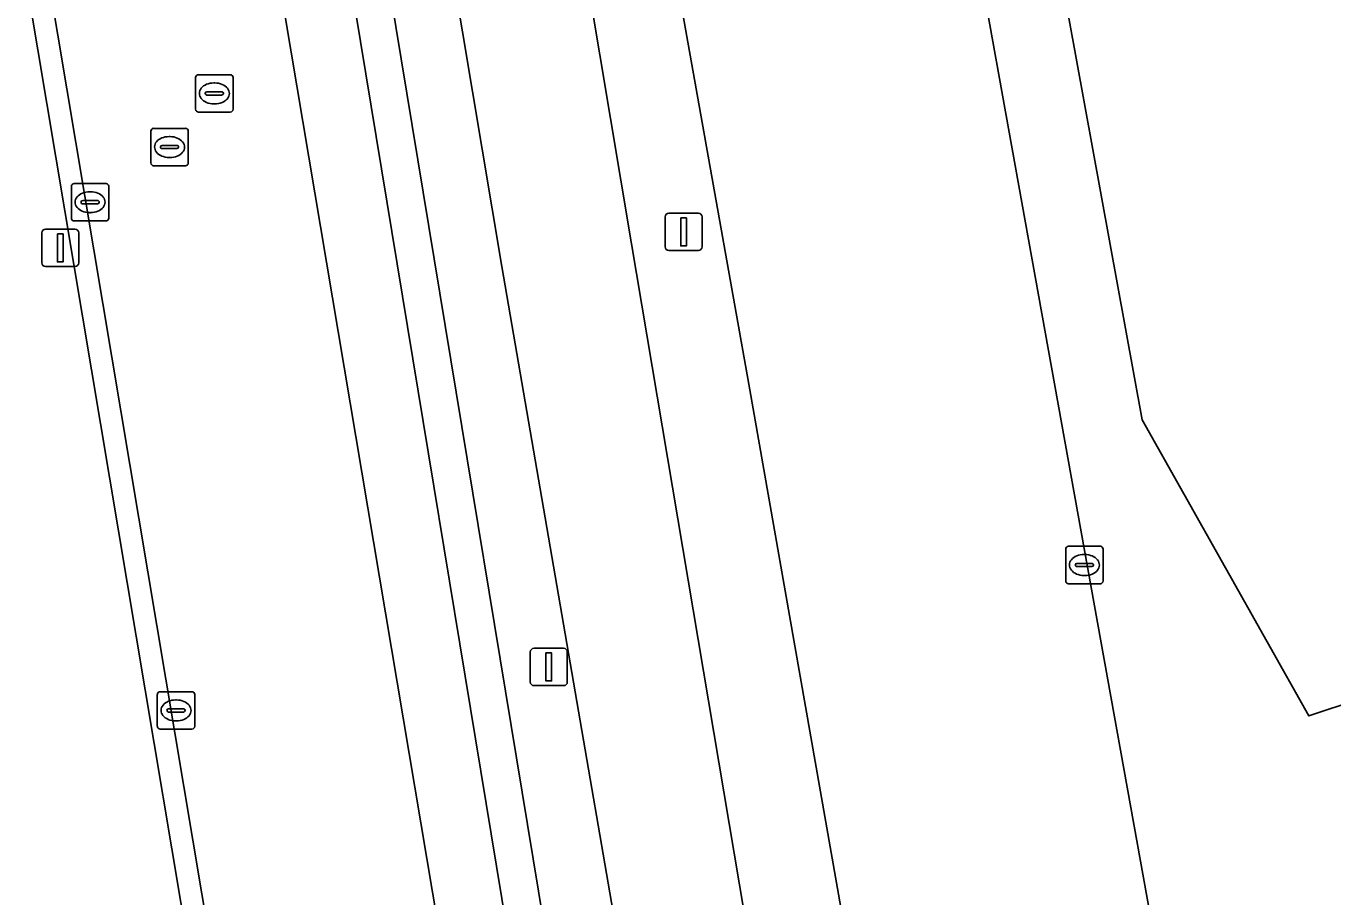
# Model space of a CAD drawing. Extents: x 154324 to 155744, y 382937 to 384188.
# Drawn here: x 155039.39 to 155074.35, y 383544.85 to 383568.15 of the extents above; entities that cross this region are included whole.
import ezdxf

# ---------------------------------------------------------------- set-up
doc = ezdxf.new("R2010")
doc.units = 0
for name, color, linetype in [('IMGEO_Berm_groen', 7, 'Continuous'), ('IMGEO_Erf', 7, 'Continuous'), ('IMGEO_Fietspad_gesloten', 7, 'Continuous'), ('IMGEO_Greppel_droge_sloot', 7, 'Continuous'), ('IMGEO_Groenvoorziening', 7, 'Continuous'), ('IMGEO_Kolk', 7, 'Continuous'), ('IMGEO_Lichtmast', 7, 'Continuous'), ('IMGEO_Loofbos', 7, 'Continuous'), ('IMGEO_Rijbaan_lokaal_gesloten', 7, 'Continuous'), ('IMGEO_Rijbaan_lokaal_open', 7, 'Continuous'), ('IMGEO_Rijbaan_regionaal_gesloten', 7, 'Continuous'), ('IMGEO_Rioolput', 7, 'Continuous')]:
    doc.layers.add(name, color=color, linetype=linetype)

msp = doc.modelspace()

# ---------------------------------------------------------------- linework, layer by layer
at = {"layer": 'IMGEO_Berm_groen'}
for points in [[(155022.201, 383761.283), (155023.65, 383752.887), (155024.582, 383747.491), (155030.556, 383711.937), (155035.787, 383680.446), (155055.586, 383562.322), (155064.93, 383506.848), (155067.803, 383490.288), (155069.375, 383489.212)], [(155021.296, 383718.742), (155022.669, 383708.88), (155025.49, 383692.18), (155052.477, 383531.831), (155059.928, 383487.45), (155064.796, 383488.095), (155057.1, 383532.805), (155052.123, 383561.719), (155030.596, 383690.066)], [(155070.126, 383488.988), (155070.128, 383488.988), (155070.593, 383489.047), (155063.68, 383530.41), (155058.726, 383558.566), (155047.66, 383620.638)], [(155060.78, 383492.297), (155040.514, 383615.174)], [(155041.5, 383615.337), (155061.766, 383492.46)]]:
    msp.add_lwpolyline(points, dxfattribs=at)
at = {"layer": 'IMGEO_Erf'}
msp.add_lwpolyline([(155058.846, 383453.397), (155045.918, 383530.449), (155024.164, 383660.104)], dxfattribs=at)
at = {"layer": 'IMGEO_Fietspad_gesloten'}
for points in [[(155035.787, 383680.446), (155030.556, 383711.937), (155024.582, 383747.491), (155023.65, 383752.887), (155020.155, 383752.117), (155027.003, 383711.594), (155027.513, 383708.543), (155029.197, 383698.769), (155030.596, 383690.066), (155052.123, 383561.719), (155057.1, 383532.805), (155064.796, 383488.095), (155070.126, 383488.988)], [(155069.375, 383489.212), (155067.803, 383490.288), (155064.93, 383506.848), (155055.586, 383562.322), (155035.787, 383680.446)]]:
    msp.add_lwpolyline(points, dxfattribs=at)
at = {"layer": 'IMGEO_Greppel_droge_sloot'}
for points in [[(155040.514, 383615.174), (155060.78, 383492.297)], [(155061.766, 383492.46), (155041.5, 383615.337)]]:
    msp.add_lwpolyline(points, dxfattribs=at)
at = {"layer": 'IMGEO_Groenvoorziening'}
for points in [[(155030.993, 383757.82), (155045.927, 383675.069), (155050.278, 383650.736), (155055.096, 383623.794), (155056.54, 383616.113), (155069.465, 383544.367)], [(155127.696, 383641.387), (155155.837, 383565.533), (155150.12, 383546.849), (155147.672, 383535.525), (155141.293, 383537.615), (155133.684, 383529.375), (155124.807, 383520.48), (155115.997, 383521.813), (155107.115, 383520.76), (155104.634, 383525.749), (155106.245, 383533.735), (155095.073, 383538.97), (155091.938, 383544.397), (155085.842, 383544.943), (155077.749, 383551.031), (155073.706, 383549.691), (155069.247, 383557.613), (155064.414, 383584.109), (155059.736, 383616.398), (155060.565, 383620.426)]]:
    msp.add_lwpolyline(points, dxfattribs=at)
at = {"layer": 'IMGEO_Kolk'}
for p, q in [((155040.602, 383563.01), (155040.602, 383563.862)), ((155040.677, 383563.936), (155041.529, 383563.936)), ((155041.09, 383563.716), (155041.115, 383563.716)), ((155041.603, 383563.862), (155041.603, 383563.01)), ((155040.861, 383563.43), (155040.861, 383563.442)), ((155041.299, 383563.393), (155040.901, 383563.393)), ((155040.904, 383563.479), (155041.302, 383563.479)), ((155041.345, 383563.442), (155041.345, 383563.43)), ((155041.529, 383562.936), (155040.677, 383562.936)), ((155041.113, 383563.156), (155041.088, 383563.156)), ((155067.28, 383554.229), (155068.132, 383554.229)), ((155067.205, 383553.303), (155067.205, 383554.155)), ((155067.693, 383554.009), (155067.718, 383554.009)), ((155068.206, 383554.155), (155068.206, 383553.303)), ((155067.464, 383553.723), (155067.464, 383553.735)), ((155067.902, 383553.686), (155067.504, 383553.686)), ((155067.507, 383553.772), (155067.905, 383553.772)), ((155067.948, 383553.735), (155067.948, 383553.723)), ((155068.132, 383553.229), (155067.28, 383553.229)), ((155067.716, 383553.449), (155067.691, 383553.449)), ((155042.976, 383550.339), (155043.828, 383550.339)), ((155042.901, 383549.413), (155042.901, 383550.265)), ((155043.389, 383550.119), (155043.414, 383550.119)), ((155043.902, 383550.265), (155043.902, 383549.413)), ((155043.16, 383549.833), (155043.16, 383549.845)), ((155043.598, 383549.796), (155043.2, 383549.796)), ((155043.203, 383549.882), (155043.601, 383549.882)), ((155043.644, 383549.845), (155043.644, 383549.833)), ((155043.828, 383549.339), (155042.976, 383549.339)), ((155043.412, 383549.559), (155043.387, 383549.559))]:
    msp.add_line(p, q, dxfattribs=at)
for points in [[(155040.602, 383563.01), (155040.602, 383563.862)], [(155040.677, 383563.936), (155041.529, 383563.936)], [(155041.603, 383563.862), (155041.603, 383563.01)], [(155041.529, 383562.936), (155040.677, 383562.936)], [(155067.28, 383554.229), (155068.132, 383554.229)], [(155067.205, 383553.303), (155067.205, 383554.155)], [(155068.206, 383554.155), (155068.206, 383553.303)], [(155068.132, 383553.229), (155067.28, 383553.229)], [(155042.976, 383550.339), (155043.828, 383550.339)], [(155042.901, 383549.413), (155042.901, 383550.265)], [(155043.902, 383550.265), (155043.902, 383549.413)], [(155043.828, 383549.339), (155042.976, 383549.339)]]:
    msp.add_lwpolyline(points, dxfattribs=at)
for centre, radius, start, end in [((155040.679, 383563.86), 0.0765, 91.552, 178.448), ((155040.679, 383563.86), 0.0765, 91.552, 178.448), ((155041.527, 383563.86), 0.0765, 1.552, 88.448), ((155041.527, 383563.86), 0.0765, 1.552, 88.448), ((155040.901, 383563.439), 0.0403, 85.8775, 175.7526), ((155040.898, 383563.429), 0.0366, 178.938, 274.7102), ((155041.302, 383563.436), 0.043, 264.8664, 352.4533), ((155041.306, 383563.441), 0.0386, 1.7309, 96.639), ((155040.679, 383563.012), 0.0765, 181.552, 268.448), ((155040.679, 383563.012), 0.0765, 181.552, 268.448), ((155041.527, 383563.012), 0.0765, 271.552, 358.448), ((155041.527, 383563.012), 0.0765, 271.552, 358.448), ((155067.282, 383554.153), 0.0765, 91.552, 178.448), ((155067.282, 383554.153), 0.0765, 91.552, 178.448), ((155068.13, 383554.153), 0.0765, 1.552, 88.448), ((155068.13, 383554.153), 0.0765, 1.552, 88.448), ((155067.504, 383553.732), 0.0403, 85.8775, 175.7526), ((155067.501, 383553.722), 0.0366, 178.938, 274.7102), ((155067.905, 383553.729), 0.043, 264.8664, 352.4533), ((155067.909, 383553.734), 0.0386, 1.7309, 96.639), ((155067.282, 383553.305), 0.0765, 181.552, 268.448), ((155067.282, 383553.305), 0.0765, 181.552, 268.448), ((155068.13, 383553.305), 0.0765, 271.552, 358.448), ((155068.13, 383553.305), 0.0765, 271.552, 358.448), ((155042.978, 383550.263), 0.0765, 91.552, 178.448), ((155042.978, 383550.263), 0.0765, 91.552, 178.448), ((155043.826, 383550.263), 0.0765, 1.552, 88.448), ((155043.826, 383550.263), 0.0765, 1.552, 88.448), ((155043.2, 383549.842), 0.0403, 85.8775, 175.7526), ((155043.197, 383549.832), 0.0366, 178.938, 274.7102), ((155043.601, 383549.839), 0.043, 264.8664, 352.4533), ((155043.605, 383549.844), 0.0386, 1.7309, 96.639), ((155042.978, 383549.415), 0.0765, 181.552, 268.448), ((155042.978, 383549.415), 0.0765, 181.552, 268.448), ((155043.826, 383549.415), 0.0765, 271.552, 358.448), ((155043.826, 383549.415), 0.0765, 271.552, 358.448)]:
    msp.add_arc(centre, radius, start, end, dxfattribs=at)
for centre, major_axis, ratio, start_param, end_param in [((155041.089, 383563.436), (-0.387, 0.002), 0.722429, 4.712389, 7.853982), ((155041.114, 383563.436), (-0.39, 0.002), 0.717154, 1.570796, 4.712389), ((155067.692, 383553.729), (-0.387, 0.002), 0.722429, 4.712389, 7.853982), ((155067.717, 383553.729), (-0.39, 0.002), 0.717154, 1.570796, 4.712389), ((155043.388, 383549.839), (-0.387, 0.002), 0.722429, 4.712389, 7.853982), ((155043.413, 383549.839), (-0.39, 0.002), 0.717154, 1.570796, 4.712389)]:
    msp.add_ellipse(centre, major_axis=major_axis, ratio=ratio, start_param=start_param, end_param=end_param, dxfattribs=at)
at = {"layer": 'IMGEO_Lichtmast'}
for p, q in [((155056.486, 383562.242), (155056.486, 383563.042)), ((155056.486, 383563.042), (155056.486, 383562.242)), ((155056.586, 383563.142), (155057.376, 383563.142)), ((155057.376, 383563.142), (155056.586, 383563.142)), ((155057.476, 383563.042), (155057.476, 383562.242)), ((155057.476, 383562.242), (155057.476, 383563.042)), ((155039.808, 383561.814), (155039.808, 383562.614)), ((155039.808, 383562.614), (155039.808, 383561.814)), ((155039.908, 383562.714), (155040.698, 383562.714)), ((155040.698, 383562.714), (155039.908, 383562.714)), ((155040.798, 383562.614), (155040.798, 383561.814)), ((155040.798, 383561.814), (155040.798, 383562.614)), ((155057.376, 383562.142), (155056.586, 383562.142)), ((155056.586, 383562.142), (155057.376, 383562.142)), ((155040.698, 383561.714), (155039.908, 383561.714)), ((155039.908, 383561.714), (155040.698, 383561.714)), ((155052.88, 383550.601), (155052.88, 383551.401)), ((155052.88, 383551.401), (155052.88, 383550.601)), ((155052.98, 383551.501), (155053.77, 383551.501)), ((155053.77, 383551.501), (155052.98, 383551.501)), ((155053.87, 383551.401), (155053.87, 383550.601)), ((155053.87, 383550.601), (155053.87, 383551.401)), ((155053.77, 383550.501), (155052.98, 383550.501)), ((155052.98, 383550.501), (155053.77, 383550.501))]:
    msp.add_line(p, q, dxfattribs=at)
for points in [[(155056.906, 383563.017), (155057.056, 383563.017), (155057.056, 383562.267), (155056.906, 383562.267), (155056.906, 383563.017)], [(155040.228, 383562.589), (155040.378, 383562.589), (155040.378, 383561.839), (155040.228, 383561.839), (155040.228, 383562.589)], [(155053.3, 383551.376), (155053.45, 383551.376), (155053.45, 383550.626), (155053.3, 383550.626), (155053.3, 383551.376)]]:
    msp.add_lwpolyline(points, dxfattribs=at)
for centre, start, end in [((155056.586, 383563.042), 90, 180), ((155056.586, 383563.042), 90, 180), ((155057.376, 383563.042), 0, 90), ((155057.376, 383563.042), 360, 90), ((155039.908, 383562.614), 90, 180), ((155039.908, 383562.614), 90, 180), ((155040.698, 383562.614), 0, 90), ((155040.698, 383562.614), 360, 90), ((155056.586, 383562.242), 180, 270), ((155056.586, 383562.242), 180, 270), ((155057.376, 383562.242), 270, 0), ((155057.376, 383562.242), 270, 0), ((155039.908, 383561.814), 180, 270), ((155039.908, 383561.814), 180, 270), ((155040.698, 383561.814), 270, 0), ((155040.698, 383561.814), 270, 0), ((155052.98, 383551.401), 90, 180), ((155052.98, 383551.401), 90, 180), ((155053.77, 383551.401), 0, 90), ((155053.77, 383551.401), 360, 90), ((155052.98, 383550.601), 180, 270), ((155052.98, 383550.601), 180, 270), ((155053.77, 383550.601), 270, 0), ((155053.77, 383550.601), 270, 0)]:
    msp.add_arc(centre, 0.1, start, end, dxfattribs=at)
at = {"layer": 'IMGEO_Loofbos'}
msp.add_lwpolyline([(155060.565, 383620.426), (155059.736, 383616.398), (155064.414, 383584.109), (155069.247, 383557.613), (155073.706, 383549.691), (155077.749, 383551.031), (155085.842, 383544.943), (155091.938, 383544.397), (155095.073, 383538.97), (155106.245, 383533.735), (155104.634, 383525.749), (155107.115, 383520.76), (155115.997, 383521.813)], dxfattribs=at)
at = {"layer": 'IMGEO_Rijbaan_lokaal_gesloten'}
for points in [[(155019.641, 383727.625), (155016.525, 383745.686), (155014.572, 383756.911), (155008.692, 383756.004), (155012.973, 383730.527), (155013.247, 383728.802), (155016.871, 383707.197), (155046.503, 383530.572), (155059.439, 383453.463)], [(155052.477, 383531.831), (155025.49, 383692.18), (155022.669, 383708.88), (155021.296, 383718.742)]]:
    msp.add_lwpolyline(points, dxfattribs=at)
at = {"layer": 'IMGEO_Rijbaan_lokaal_open'}
msp.add_lwpolyline([(155059.439, 383453.463), (155046.503, 383530.572), (155016.871, 383707.197), (155016.277, 383707.107), (155024.164, 383660.104), (155045.918, 383530.449), (155058.846, 383453.397), (155060.487, 383443.041), (155061.613, 383435.27), (155063.03, 383424.403), (155063.139, 383423.564), (155064.659, 383408.986), (155065.341, 383401.33), (155065.709, 383396.485), (155066.213, 383389.857), (155069.432, 383341.538), (155069.458, 383341.15), (155069.938, 383333.947), (155070.4, 383319.494), (155070.638, 383289.04), (155071.247, 383289.042), (155071.154, 383307.067)], dxfattribs=at)
at = {"layer": 'IMGEO_Rijbaan_regionaal_gesloten'}
for points in [[(155030.623, 383760.14), (155023.592, 383759.163), (155025.319, 383747.582), (155031.523, 383712.699), (155040.998, 383657.511), (155047.66, 383620.638), (155058.726, 383558.566), (155063.68, 383530.41), (155070.593, 383489.047), (155075.664, 383486.308), (155075.078, 383489.814), (155070.183, 383519.006), (155071.303, 383519.14), (155070.99, 383520.813), (155070.622, 383522.809)], [(155070.651, 383523.353), (155069.465, 383544.367), (155056.54, 383616.113), (155055.096, 383623.794)]]:
    msp.add_lwpolyline(points, dxfattribs=at)
at = {"layer": 'IMGEO_Rioolput'}
for p, q in [((155043.926, 383565.921), (155043.926, 383566.773)), ((155044.001, 383566.847), (155044.853, 383566.847)), ((155044.927, 383566.773), (155044.927, 383565.921)), ((155044.414, 383566.627), (155044.439, 383566.627)), ((155044.185, 383566.341), (155044.185, 383566.353)), ((155044.623, 383566.304), (155044.225, 383566.304)), ((155044.228, 383566.39), (155044.626, 383566.39)), ((155044.437, 383566.067), (155044.412, 383566.067)), ((155044.669, 383566.353), (155044.669, 383566.341)), ((155044.853, 383565.847), (155044.001, 383565.847)), ((155042.802, 383565.412), (155043.654, 383565.412)), ((155042.727, 383564.486), (155042.727, 383565.338)), ((155043.215, 383565.192), (155043.24, 383565.192)), ((155043.728, 383565.338), (155043.728, 383564.486)), ((155042.986, 383564.906), (155042.986, 383564.918)), ((155043.424, 383564.869), (155043.026, 383564.869)), ((155043.029, 383564.955), (155043.427, 383564.955)), ((155043.47, 383564.918), (155043.47, 383564.906)), ((155043.654, 383564.412), (155042.802, 383564.412)), ((155043.238, 383564.632), (155043.213, 383564.632))]:
    msp.add_line(p, q, dxfattribs=at)
for points in [[(155043.926, 383565.921), (155043.926, 383566.773)], [(155044.001, 383566.847), (155044.853, 383566.847)], [(155044.927, 383566.773), (155044.927, 383565.921)], [(155044.853, 383565.847), (155044.001, 383565.847)], [(155042.802, 383565.412), (155043.654, 383565.412)], [(155042.727, 383564.486), (155042.727, 383565.338)], [(155043.728, 383565.338), (155043.728, 383564.486)], [(155043.654, 383564.412), (155042.802, 383564.412)]]:
    msp.add_lwpolyline(points, dxfattribs=at)
for centre, radius, start, end in [((155044.003, 383566.771), 0.0765, 91.552, 178.448), ((155044.003, 383566.771), 0.0765, 91.552, 178.448), ((155044.851, 383566.771), 0.0765, 1.552, 88.448), ((155044.851, 383566.771), 0.0765, 1.552, 88.448), ((155044.225, 383566.35), 0.0403, 85.8775, 175.7526), ((155044.222, 383566.34), 0.0366, 178.938, 274.7102), ((155044.626, 383566.347), 0.043, 264.8664, 352.4533), ((155044.63, 383566.352), 0.0386, 1.7309, 96.639), ((155044.003, 383565.923), 0.0765, 181.552, 268.448), ((155044.003, 383565.923), 0.0765, 181.552, 268.448), ((155044.851, 383565.923), 0.0765, 271.552, 358.448), ((155044.851, 383565.923), 0.0765, 271.552, 358.448), ((155042.804, 383565.336), 0.0765, 91.552, 178.448), ((155042.804, 383565.336), 0.0765, 91.552, 178.448), ((155043.652, 383565.336), 0.0765, 1.552, 88.448), ((155043.652, 383565.336), 0.0765, 1.552, 88.448), ((155043.026, 383564.915), 0.0403, 85.8775, 175.7526), ((155043.023, 383564.905), 0.0366, 178.938, 274.7102), ((155043.427, 383564.912), 0.043, 264.8664, 352.4533), ((155043.431, 383564.917), 0.0386, 1.7309, 96.639), ((155042.804, 383564.488), 0.0765, 181.552, 268.448), ((155042.804, 383564.488), 0.0765, 181.552, 268.448), ((155043.652, 383564.488), 0.0765, 271.552, 358.448), ((155043.652, 383564.488), 0.0765, 271.552, 358.448)]:
    msp.add_arc(centre, radius, start, end, dxfattribs=at)
for centre, major_axis, ratio, start_param, end_param in [((155044.413, 383566.347), (-0.387, 0.002), 0.722429, 4.712389, 7.853982), ((155044.438, 383566.347), (-0.39, 0.002), 0.717154, 1.570796, 4.712389), ((155043.214, 383564.912), (-0.387, 0.002), 0.722429, 4.712389, 7.853982), ((155043.239, 383564.912), (-0.39, 0.002), 0.717154, 1.570796, 4.712389)]:
    msp.add_ellipse(centre, major_axis=major_axis, ratio=ratio, start_param=start_param, end_param=end_param, dxfattribs=at)

doc.saveas('drawing.dxf')
